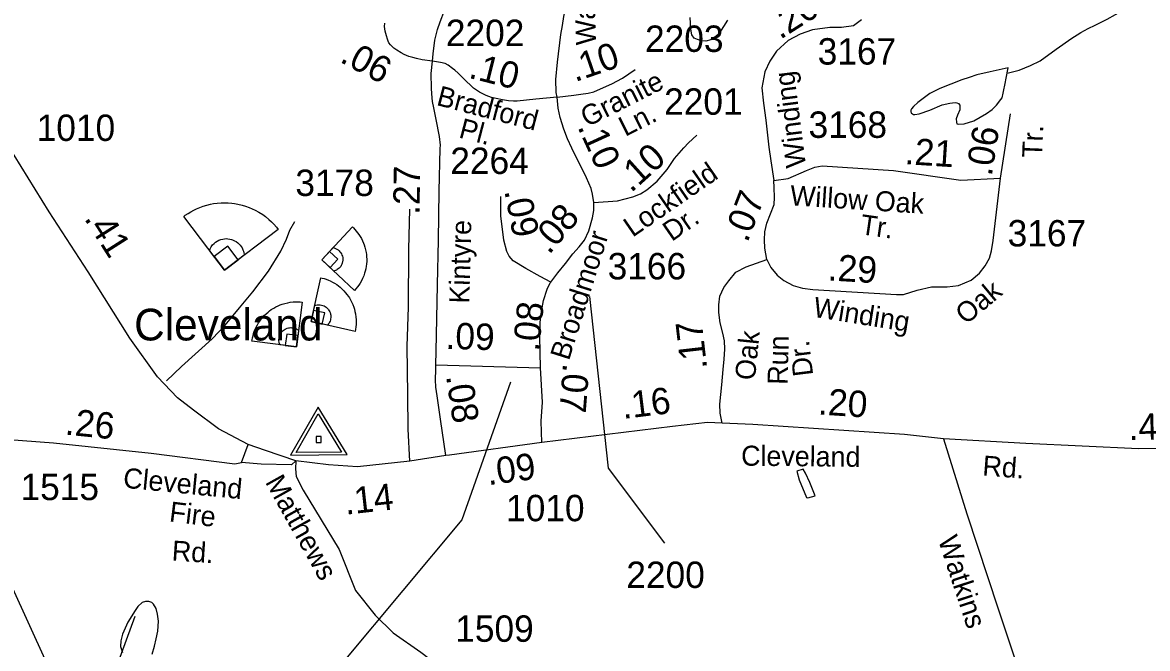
# Model space of a CAD drawing. Extents: x 2082433 to 2279600, y 546599 to 755198.
# Drawn here: x 2138773 to 2144102, y 660438 to 663402 of the extents above; entities that cross this region are included whole.
import ezdxf

# ---------------------------------------------------------------- set-up
doc = ezdxf.new("R2010")
doc.units = 0
for name, color, linetype in [('Exist Cultural Recreational Baseball or SoftBall Diamond CELL', 7, 'Continuous'), ('Exist Hydrographic Creek Single Shore', 7, 'Continuous'), ('Exist Hydrographic Misc Water Feature', 7, 'Continuous'), ('Exist Hydrographic Pond Under 1500 Sq Ft', 7, 'Continuous'), ('Exist Road Non-System Type 51', 7, 'Continuous'), ('Exist Road Secondary Mileage Hundredths English Label', 7, 'Continuous'), ('Exist Road Secondary Type 51 Attributed', 7, 'Continuous'), ('Exist Road Secondary Type 51 Label', 7, 'Continuous'), ('Exist Road Secondary Type 51 Number Label', 7, 'Continuous'), ('Exist Survey Geodetic Marker CELL', 7, 'Continuous'), ('Exist Survey Geodetic Marker Label', 7, 'Continuous')]:
    doc.layers.add(name, color=color, linetype=linetype)

msp = doc.modelspace()

# ---------------------------------------------------------------- linework, layer by layer
at = {"layer": 'Exist Cultural Recreational Baseball or SoftBall Diamond CELL'}
for points in [[(2139729.9, 662229.1), (2139536.7, 662483.6), (2139544.3, 662489.3), (2139557.7, 662498.4), (2139570.3, 662506), (2139584.4, 662513.5), (2139597.8, 662520), (2139613.6, 662526.7), (2139629.7, 662532.7), (2139647.1, 662537.8), (2139663.1, 662541.6), (2139677.5, 662544.4), (2139694.6, 662546.6), (2139713.6, 662548.2), (2139731.9, 662548.6), (2139747.3, 662548.1), (2139765.1, 662546.8), (2139778.1, 662545.1), (2139793.5, 662542.3), (2139813.8, 662537.6), (2139829, 662533), (2139846.9, 662526.5), (2139861.8, 662520.2), (2139875.7, 662513.4), (2139892.4, 662504.4), (2139910.9, 662492.4), (2139924.4, 662482.9), (2139940.6, 662469.3), (2139952, 662458.9), (2139963.5, 662447.1), (2139975.6, 662433.6), (2139984.4, 662422.3)], [(2140190.6, 662278.5), (2140335.8, 662434.3), (2140340.4, 662430), (2140347.9, 662422.2), (2140354.3, 662414.8), (2140360.8, 662406.4), (2140366.7, 662398.3), (2140372.8, 662388.7), (2140378.6, 662378.8), (2140383.9, 662367.9), (2140388.3, 662357.9), (2140391.7, 662348.7), (2140395.1, 662337.7), (2140398.4, 662325.4), (2140400.7, 662313.5), (2140402.1, 662303.3), (2140403.2, 662291.5), (2140403.6, 662282.7), (2140403.6, 662272.3), (2140402.7, 662258.4), (2140401.5, 662247.9), (2140399.3, 662235.4), (2140396.8, 662224.9), (2140393.9, 662215), (2140389.9, 662203), (2140384.1, 662189.5), (2140379.4, 662179.6), (2140372.3, 662167.4), (2140366.8, 662158.7), (2140360.3, 662149.8), (2140352.9, 662140.3), (2140346.4, 662133.3)], [(2139729.9, 662229.1), (2139658.5, 662323), (2139661.8, 662331.2), (2139666.9, 662339.9), (2139673.8, 662348.9), (2139680.7, 662356), (2139687.9, 662361.9), (2139695.3, 662366.8), (2139703.9, 662371.4), (2139713.1, 662374.7), (2139721.5, 662376.8), (2139730.3, 662378.2), (2139739.3, 662378.6), (2139746.2, 662378.1), (2139755.2, 662376.9), (2139763.2, 662374.7), (2139767.9, 662373.5), (2139778.2, 662368.8), (2139785.4, 662364.4), (2139792.8, 662359.3), (2139798.7, 662354), (2139803.6, 662348.3), (2139809.1, 662341.4), (2139813.6, 662334.4), (2139817.5, 662326.3), (2139820, 662319.2), (2139822.2, 662311.9), (2139823.2, 662305.5), (2139823.8, 662300.3)], [(2139729.9, 662229.1), (2139794.4, 662278.1), (2139745.4, 662342.6), (2139680.9, 662293.7)], [(2140190.6, 662278.5), (2140244.1, 662336), (2140249.9, 662334.8), (2140256.2, 662332.5), (2140262.9, 662329), (2140268.3, 662325.2), (2140273, 662321.2), (2140277.1, 662316.9), (2140281.1, 662311.7), (2140284.3, 662306.1), (2140286.6, 662300.7), (2140288.6, 662295.2), (2140289.9, 662289.3), (2140290.3, 662284.7), (2140290.5, 662278.6), (2140290, 662273.2), (2140289.7, 662269.9), (2140287.8, 662262.6), (2140285.8, 662257.4), (2140283.3, 662252), (2140280.4, 662247.5), (2140277.2, 662243.6), (2140273.3, 662239.2), (2140269.2, 662235.5), (2140264.4, 662232), (2140260, 662229.6), (2140255.5, 662227.3), (2140251.3, 662225.8), (2140248, 662224.9)], [(2140190.6, 662278.5), (2140230.1, 662241.7), (2140266.9, 662281.2), (2140227.4, 662318)], [(2140140.5, 661985.8), (2140186.4, 662193.8), (2140192.5, 662192.3), (2140202.9, 662189.4), (2140212.2, 662186.3), (2140222.1, 662182.4), (2140231.3, 662178.4), (2140241.4, 662173.3), (2140251.5, 662167.7), (2140261.6, 662161), (2140270.4, 662154.6), (2140278, 662148.4), (2140286.5, 662140.7), (2140295.6, 662131.8), (2140303.6, 662122.7), (2140310, 662114.6), (2140317, 662105), (2140321.8, 662097.7), (2140327, 662088.7), (2140333.4, 662076.3), (2140337.7, 662066.6), (2140342.1, 662054.7), (2140345.3, 662044.4), (2140347.8, 662034.4), (2140350.5, 662022), (2140352.4, 662007.4), (2140353.3, 661996.5), (2140353.4, 661982.4), (2140353.1, 661972.1), (2140352, 661961.1), (2140350.4, 661949.2), (2140348.4, 661939.8)], [(2140071.5, 661866.3), (2139860.1, 661892.7), (2139861, 661899), (2139862.9, 661909.6), (2139865.1, 661919.1), (2139868.1, 661929.3), (2139871.2, 661938.8), (2139875.4, 661949.4), (2139880, 661959.9), (2139885.7, 661970.6), (2139891.3, 661980), (2139896.7, 661988.1), (2139903.7, 661997.3), (2139911.7, 662007.2), (2139920, 662016.1), (2139927.4, 662023.2), (2139936.4, 662031), (2139943.2, 662036.5), (2139951.7, 662042.5), (2139963.5, 662050), (2139972.7, 662055.1), (2139984.1, 662060.6), (2139994.1, 662064.8), (2140003.8, 662068.2), (2140015.9, 662072), (2140030.2, 662075.3), (2140041.1, 662077.2), (2140055.1, 662078.7), (2140065.4, 662079.3), (2140076.4, 662079.2), (2140088.4, 662078.7), (2140097.9, 662077.6)], [(2140140.5, 661985.8), (2140157.3, 662062.5), (2140162.9, 662064.4), (2140169.5, 662065.6), (2140177.1, 662066), (2140183.7, 662065.5), (2140189.8, 662064.4), (2140195.5, 662062.8), (2140201.5, 662060.4), (2140207.2, 662057.1), (2140211.9, 662053.7), (2140216.4, 662049.9), (2140220.5, 662045.5), (2140223.2, 662041.8), (2140226.5, 662036.7), (2140228.8, 662031.7), (2140230.2, 662028.8), (2140232.3, 662021.5), (2140233.2, 662016), (2140233.8, 662010), (2140233.6, 662004.7), (2140232.8, 661999.7), (2140231.7, 661994), (2140230.1, 661988.7), (2140227.7, 661983.2), (2140225.1, 661978.9), (2140222.4, 661974.6), (2140219.5, 661971.3), (2140217.2, 661968.8)], [(2140140.5, 661985.8), (2140193.2, 661974.1), (2140204.8, 662026.9), (2140152.1, 662038.5)], [(2140071.5, 661866.3), (2139993.5, 661876), (2139991.1, 661881.3), (2139989.3, 661887.8), (2139988.2, 661895.3), (2139988.1, 661901.9), (2139988.6, 661908.1), (2139989.7, 661913.9), (2139991.5, 661920.1), (2139994.2, 661926.1), (2139997.2, 661931.1), (2140000.6, 661935.9), (2140004.6, 661940.4), (2140008, 661943.5), (2140012.8, 661947.2), (2140017.6, 661950), (2140020.3, 661951.7), (2140027.4, 661954.4), (2140032.8, 661955.8), (2140038.7, 661956.9), (2140044, 661957.2), (2140049, 661957), (2140054.8, 661956.4), (2140060.3, 661955.2), (2140066, 661953.4), (2140070.5, 661951.2), (2140075, 661948.9), (2140078.6, 661946.4), (2140081.3, 661944.3)], [(2140071.5, 661866.3), (2140078.2, 661919.9), (2140024.6, 661926.6), (2140017.9, 661873)]]:
    msp.add_lwpolyline(points, close=True, dxfattribs=at)
at = {"layer": 'Exist Hydrographic Creek Single Shore'}
msp.add_lwpolyline([(2143437.2, 663162.8), (2143493.7, 663176.2), (2143547.6, 663198.5), (2143593.4, 663220.8), (2143669.2, 663275.1), (2143701.4, 663297.4), (2143738.7, 663325.3), (2143786.7, 663355.4), (2143820.8, 663373.8), (2143854.8, 663389.7), (2143910.6, 663418.2), (2143950.4, 663440.2), (2143984.6, 663458.5), (2144034.4, 663484.7), (2144102.1, 663521.1)], dxfattribs=at)
at = {"layer": 'Exist Hydrographic Misc Water Feature'}
for points in [[(2142452.2, 661236.5), (2142486.7, 661152.6), (2142492.8, 661150.9), (2142527.3, 661160.7), (2142502.7, 661224.8), (2142482.4, 661268.5), (2142470.5, 661286.5), (2142440.6, 661278.4), (2142452.2, 661236.5)], [(2139387.1, 660411.2), (2139399, 660449.5), (2139407, 660483.6), (2139415, 660519.4), (2139416.7, 660567.3), (2139412.1, 660601.3), (2139406.2, 660627.3), (2139394.3, 660647.4), (2139385.7, 660655.2), (2139372, 660661.3), (2139356.2, 660661.3), (2139340.4, 660655.2), (2139320.3, 660637.1), (2139304.3, 660613.1), (2139298.3, 660604.7), (2139272.7, 660562.8), (2139246.7, 660506.6), (2139238.9, 660474.6), (2139237.2, 660446.9), (2139247.5, 660418.9)], [(2133211.3, 656322.7), (2133336.4, 656356.2), (2133527.3, 656473.7), (2134001.4, 656628.1), (2134673.3, 657129.5), (2135090.4, 657232.5), (2135372.3, 657341.6), (2135689.4, 657410.6), (2135838.4, 657486.3), (2136137.4, 657785.3), (2136319.3, 657994.9), (2136576.4, 658396.3), (2136749.3, 658763.5), (2137089.5, 659215.9), (2137304.4, 659375.5), (2137687.4, 659567.8), (2138877.4, 659815.9), (2139052.5, 659897.6), (2139184.5, 660157.4), (2139225.6, 660366.4), (2139307.6, 660591.1)]]:
    msp.add_lwpolyline(points, dxfattribs=at)
at = {"layer": 'Exist Hydrographic Pond Under 1500 Sq Ft'}
for points in [[(2142111.9, 663413.8), (2142074.4, 663353.8), (2142054.5, 663333.7), (2142034.2, 663319.7), (2142010.6, 663313.5), (2141988.5, 663315.3), (2141970.4, 663321.3), (2141954.4, 663327.3), (2141944.2, 663343.1), (2141938.2, 663371.2), (2141935.8, 663425.1)], [(2143430.7, 663131), (2143442.2, 663186.8), (2143356.3, 663168.6), (2143294.3, 663154.4), (2143256.6, 663142.3), (2143222.4, 663130), (2143118.8, 663089.7), (2143070.8, 663065.3), (2143013.4, 663023.4), (2142993.3, 663004.9), (2142983.7, 662993), (2142981.4, 662987.2), (2142981.6, 662981.1), (2142983.3, 662973.1), (2142989.4, 662969), (2142993.3, 662967.2), (2142999.3, 662967.1), (2143021.2, 662969), (2143071, 662987.4), (2143129.1, 663011.5), (2143165.4, 663019.8), (2143191.2, 663024), (2143199.2, 663022), (2143207.2, 663018), (2143212.9, 663010.2), (2143213.1, 662987.8), (2143201.4, 662964), (2143195.1, 662946), (2143197.6, 662929.8), (2143199.6, 662922.2), (2143207.4, 662920.2), (2143233.6, 662921.9), (2143279.4, 662936.5), (2143339, 662970.8), (2143366.9, 662990.5), (2143387.4, 663011), (2143407.1, 663036.8), (2143413.1, 663044.8), (2143418.8, 663067), (2143428.6, 663120.7), (2143430.7, 663131)]]:
    msp.add_lwpolyline(points, dxfattribs=at)
at = {"layer": 'Exist Road Non-System Type 51'}
for points in [[(2140608.1, 661325.5), (2140599.6, 661477.1), (2140598.2, 661638.7), (2140595.4, 661869.6), (2140601.1, 662053.8), (2140603.9, 662327.3), (2140608.1, 662518.5)], [(2139454.8, 661705.3), (2139525.6, 661773.3), (2139671.6, 661905), (2139733.9, 661968.8), (2139800.5, 662051), (2139864.3, 662127.5), (2139938, 662225.2), (2139996.1, 662318.8), (2140023, 662376.9), (2140040, 662419.4), (2140062.6, 662460.4)], [(2140068.3, 661326.9), (2140047.1, 661308.5), (2139904, 661311.4), (2139810.4, 661318.4)]]:
    msp.add_lwpolyline(points, dxfattribs=at)
at = {"layer": 'Exist Road Secondary Type 51 Attributed'}
for p, q in [((2143405.3, 662664.3), (2143453.5, 662969)), ((2140731, 661781.6), (2141227.2, 661767.4))]:
    msp.add_line(p, q, dxfattribs=at)
for points in [[(2140715.6, 663218.7), (2140719.1, 663253.5), (2140727.1, 663319.2), (2140739.1, 663368.2), (2140751.1, 663405.2), (2140771.6, 663459.2), (2140787.7, 663492.7), (2140833.5, 663570), (2140872.3, 663637.4), (2141010.3, 663838.2), (2141135.1, 664028.4), (2141237.9, 664182.8), (2141264.7, 664226.5), (2141266.1, 664228.8)], [(2141305.8, 663049.1), (2141301.3, 663071), (2141299.4, 663131.6), (2141306.8, 663215), (2141323.2, 663344.5), (2141330.6, 663388.5), (2141337, 663430.2), (2141346, 663466.5), (2141353.9, 663491.3), (2141364.2, 663513.9), (2141382.1, 663544.7), (2141415.9, 663592.4), (2141458.4, 663647.8)], [(2140715.6, 663218.7), (2140665.9, 663225.9), (2140639.1, 663231.3), (2140621.6, 663235.8), (2140602.8, 663241.8), (2140581.2, 663250.7), (2140566.2, 663258.7), (2140546.2, 663270.8), (2140531.9, 663281), (2140515.9, 663296), (2140508.9, 663305.5), (2140505.1, 663313.5), (2140501.6, 663323.7), (2140497.2, 663338.3), (2140491.1, 663360.3), (2140488.6, 663382.6), (2140490.2, 663398.2)], [(2142747.7, 663414), (2142710, 663387), (2142653.2, 663378.9), (2142596.6, 663378.9), (2142515.4, 663368.1), (2142456.3, 663346.6), (2142399.5, 663316.9), (2142345.4, 663265.6), (2142313.2, 663219.7), (2142288.8, 663168.4), (2142275.5, 663092.8), (2142283.5, 663020), (2142294.1, 662939), (2142307.7, 662812.1), (2142318.5, 662747.4), (2142331.5, 662653.4)], [(2140731, 661781.6), (2140732, 661846.4), (2140735.1, 661999.9), (2140739.2, 662159.6), (2140743.2, 662371.7), (2140747.1, 662603.2), (2140751.6, 662805.3), (2140752.5, 662820.5), (2140748.5, 662862.9), (2140732.9, 662942.7), (2140721.3, 662998.6), (2140716, 663028.5), (2140712.4, 663064.2), (2140710.6, 663091.4), (2140709.7, 663159.9), (2140715.6, 663218.7)], [(2141305.8, 663049.1), (2141204.7, 663038.5), (2141116.1, 663030.3), (2141098.6, 663029.6), (2141075.3, 663031.2), (2141046.8, 663036), (2141016.6, 663041.7), (2140994.7, 663047.5), (2140968.9, 663056.7), (2140938, 663072), (2140909.9, 663091.9), (2140861.9, 663137.1), (2140836.5, 663161.8), (2140820.3, 663176.8), (2140810.7, 663184.7), (2140790, 663199.4), (2140774.8, 663207.3), (2140753.4, 663213.2), (2140715.6, 663218.7)], [(2141305.8, 663049.1), (2141385.1, 663058), (2141418.3, 663063.3), (2141452.4, 663068.2), (2141479.9, 663074), (2141497.3, 663081.6), (2141565.3, 663110.9), (2141615.7, 663138.5), (2141675.8, 663179.9)], [(2141480.2, 662549.1), (2141473.5, 662589.1), (2141466.1, 662615.8), (2141444.8, 662667.3), (2141375.8, 662806.3), (2141354.5, 662851.3), (2141336.6, 662897.5), (2141320.7, 662951.6), (2141311.3, 662996.8), (2141305.8, 663049.1)], [(2139841.7, 661404.1), (2139702.1, 661477.6), (2139583.2, 661566.5), (2139506.7, 661624.4), (2139412.7, 661723.6), (2139281.4, 661907.6), (2139083.9, 662220.9), (2138898.8, 662505.2), (2138665.2, 662881.5)], [(2141480.2, 662549.1), (2141591.2, 662557), (2141664.6, 662576.7), (2141700.3, 662590.6), (2141730.9, 662610), (2141778.7, 662650.1), (2141826.1, 662706.4), (2141861.3, 662757.6), (2141905, 662808), (2141927.7, 662832), (2141967.6, 662868.5)], [(2142331.5, 662653.4), (2142399.5, 662663.7), (2142486.1, 662701.5), (2142526.5, 662717.7), (2142561.5, 662723.1), (2142898.8, 662701.5), (2143217.3, 662655.6), (2143405.3, 662664.3)], [(2142298.7, 662280.4), (2142289.4, 662333.3), (2142288, 662373.7), (2142289.4, 662411), (2142298.7, 662451.4), (2142332.9, 662540), (2142334.5, 662574.2), (2142332.9, 662620.8), (2142331.5, 662653.4)], [(2142298.7, 662280.4), (2142317.5, 662241.5), (2142347.1, 662205.9), (2142379.7, 662181), (2142423.3, 662156.1), (2142468.2, 662143.7), (2142516.4, 662137.4), (2142912.8, 662114.1), (2142947, 662114.1), (2143010.6, 662134.4), (2143079.1, 662149.9), (2143153.5, 662149.9), (2143206.4, 662156.1), (2143266.9, 662182.6), (2143306.1, 662215.2), (2143332.3, 662249.4), (2143354.1, 662286.7), (2143363.5, 662320.9), (2143371.3, 662370.6), (2143405.3, 662664.3)], [(2141275.4, 662172.1), (2141225.9, 662200), (2141157.5, 662237.3), (2141096.7, 662274.1), (2141078.3, 662295.4), (2141066.9, 662317.3), (2141052.9, 662371.6), (2141038.5, 662487.1), (2141038.5, 662579)], [(2141275.4, 662172.1), (2141308.8, 662217.5), (2141345.1, 662261.7), (2141379.7, 662306.7), (2141409.5, 662340), (2141434.8, 662371.8), (2141456.2, 662415.9), (2141472.5, 662477), (2141479, 662512.6), (2141480.2, 662549.1)], [(2142088.1, 661505.4), (2142078.2, 661553.1), (2142076.6, 661595.1), (2142086, 661686.8), (2142092.2, 661759.8), (2142096.7, 661808), (2142100, 661854.6), (2142098.3, 661895), (2142090.5, 661930.7), (2142078.2, 661980.5), (2142072.1, 662028.7), (2142072.1, 662066), (2142076.6, 662106.4), (2142095.2, 662146.8), (2142118.4, 662179.5), (2142152.7, 662219.8), (2142201.1, 662244.7), (2142298.7, 662280.4)], [(2141227.2, 661767.4), (2141224, 661914.9), (2141225.5, 661982.4), (2141230.9, 662034.4), (2141240.4, 662085.6), (2141258.7, 662139.2), (2141273.1, 662169), (2141275.4, 662172.1)], [(2140778.3, 661351.3), (2140753.4, 661524.2), (2140736.9, 661634.1), (2140731.6, 661675.1), (2140730.2, 661709.4), (2140730.7, 661759.4), (2140731, 661781.6)], [(2141233.7, 661412.9), (2141229.3, 661513.9), (2141236.3, 661605.2), (2141227.2, 661767.4)], [(2142088.1, 661505.4), (2142018.5, 661508.6), (2141852, 661489.1), (2141233.7, 661412.9)], [(2143135, 661430.5), (2142951.1, 661451.5), (2142232.2, 661498.7), (2142088.1, 661505.4)], [(2145566.2, 661486.4), (2144338.4, 661384.9), (2144059.7, 661384), (2143525.1, 661408.6), (2143135, 661430.5)], [(2138437.7, 661447.6), (2138527.7, 661200.5), (2138605.2, 660993.7), (2138717.9, 660740.4), (2138887.5, 660370.3), (2139064.3, 659940.2), (2139187.3, 659662.1), (2139433.3, 659098.7), (2139786.9, 658274.7), (2139912, 657964.5), (2140102.8, 657479.6), (2140125.7, 657391.8)], [(2138437.7, 661447.6), (2138920.6, 661412), (2139382.5, 661362.4), (2139778.6, 661313.2), (2139810.4, 661318.4), (2139841.7, 661404.1)], [(2140068.3, 661326.9), (2139923.8, 661375.1), (2139841.7, 661404.1)], [(2141233.7, 661412.9), (2140795.2, 661353.9), (2140778.3, 661351.3)], [(2143135, 661430.5), (2143245.9, 661075.3), (2143394.1, 660625.4), (2143554.5, 660147.8), (2143670.2, 659771.9), (2143687.9, 659670.6), (2143704.7, 659418.8), (2143769.4, 658584.1), (2143803.8, 658206.8)], [(2140778.3, 661351.3), (2140608.1, 661325.5), (2140360, 661298.3), (2140222.8, 661307.1), (2140068.3, 661326.9)], [(2140068.3, 661326.9), (2140067.1, 661289.4), (2140070.2, 661253.2), (2140103.3, 661187), (2140273.8, 660906.1), (2140350, 660712.3), (2140444.1, 660595.7), (2140529.3, 660511.9), (2140659.3, 660420.7), (2140772.8, 660335.5), (2140873.7, 660239.8), (2140936.4, 660166.6), (2141014.1, 660045.4), (2141100.8, 659875), (2141366, 659341.2), (2141771.7, 658523.3), (2141988.2, 658140.4), (2142061.9, 657993), (2142131.3, 657834.3)]]:
    msp.add_lwpolyline(points, dxfattribs=at)
at = {"layer": 'Exist Road Secondary Type 51 Number Label'}
for points in [[(2141459.3, 662105.2), (2141547.1, 661292.5), (2141814.9, 660936.9)], [(2141085.3, 661698.9), (2140854.4, 661047.8), (2140295.6, 660378.2)]]:
    msp.add_lwpolyline(points, dxfattribs=at)
at = {"layer": 'Exist Survey Geodetic Marker CELL'}
for points in [[(2140310.4, 661356.1), (2140173.9, 661580.6), (2140043, 661353)], [(2140284.4, 661367.9), (2140068.9, 661365.4), (2140174.3, 661548.8)], [(2140188.1, 661413.4), (2140187.8, 661441.6), (2140163.5, 661441.3), (2140163.9, 661413.1)]]:
    msp.add_lwpolyline(points, close=True, dxfattribs=at)

# ---------------------------------------------------------------- texts
at = {"layer": 'Exist Road Secondary Mileage Hundredths English Label'}
for s, rotation, p in [('.20', 32.4414, (2142362, 663319.4)), ('.06', 331.9812, (2140271.6, 663217.7)), ('.10', 19.0576, (2141390.4, 663119.3)), ('.10', 345.7958, (2140881.8, 663141)), ('.10', 294.4773, (2141400.6, 662908.1)), ('.06', 81.012, (2143364, 662671.3)), ('.21', 356.3478, (2142949.7, 662731.7)), ('.10', 41.9074, (2141655.6, 662593.1)), ('.27', 89.0161, (2140653.4, 662490.4)), ('.09', 280.9637, (2141054.9, 662605.1)), ('.07', 68.8759, (2142206.7, 662356.4)), ('.08', 49.6169, (2141267.3, 662299.2)), ('.41', 302.4051, (2139062.8, 662474.4)), ('.29', 356.6322, (2142585.3, 662181.1)), ('.08', 84.0174, (2141218.8, 661842.5)), ('.09', 358.3604, (2140775.7, 661857)), ('.17', 96.5505, (2142016.5, 661764.4)), ('.07', 265.6265, (2141333.9, 661790.8)), ('.08', 278.5355, (2140779, 661727.9)), ('.16', 7.0031, (2141618.4, 661524.8)), ('.20', 356.2441, (2142539.3, 661546.5)), ('.26', 354.2855, (2138971.6, 661451.3)), ('.47', 1.5256, (2144013.7, 661424.1)), ('.09', 7.6635, (2140979.6, 661210.9)), ('.14', 6.2706, (2140304, 661071.4))]:
    msp.add_text(s, height=125, rotation=rotation, dxfattribs=at).set_placement(p)
at = {"layer": 'Exist Road Secondary Type 51 Label'}
for s, rotation, p in [('Way', 91.6378, (2141490, 663296.3)), ('Winding', 97.2506, (2142484.9, 662721.2)), ('Granite', 26.8202, (2141447.4, 662905.2)), ('Bradford', 345.3908, (2140729.8, 663012.1)), ('    Pl.', 345.3908, (2140699, 662894)), ('    Ln.', 26.8202, (2141502.4, 662796.4)), ('Tr.', 87.8463, (2143602.7, 662760.2)), ('Lockfield', 34.672, (2141662.9, 662382.6)), ('Willow Oak', 356.3478, (2142406.6, 662536.9)), ('    Dr.', 34.672, (2141732.2, 662282.3)), ('Tr.', 351.8014, (2142737.6, 662400.4)), ('Kintyre', 88.5594, (2140889.6, 662070.7)), ('Broadmoor', 72.5042, (2141361.4, 661797.8)), ('Oak', 39.6814, (2143241.6, 661968.1)), ('Winding', 350.8679, (2142514.4, 662009.4)), ('Oak', 84.1277, (2142241.9, 661705.5)), ('Run', 88.4324, (2142396.9, 661686)), ('Dr.', 96.9987, (2142518.8, 661732.4)), ('Cleveland', 359.4127, (2142176.8, 661303.8)), ('Rd.', 355.7193, (2143317.9, 661257.4)), ('Cleveland', 354.4491, (2139247, 661199.9)), ('Matthews', 299.1673, (2139920.6, 661226.5)), ('Fire', 352.8955, (2139465.2, 661040.3)), ('Watkins', 288.2559, (2143108.6, 660954.1)), ('Rd.', 356.3114, (2139478.5, 660854.8))]:
    msp.add_text(s, height=95, rotation=rotation, dxfattribs=at).set_placement(p)
at = {"layer": 'Exist Road Secondary Type 51 Number Label'}
for s, p in [('2202', (2140778.5, 663290.6)), ('2203', (2141722, 663262.8)), ('3167', (2142539.8, 663202.8)), ('2201', (2141812.3, 662965.3)), ('1010', (2138840.4, 662841.2)), ('3168', (2142496.5, 662855.8)), ('2264', (2140799.6, 662684.9)), ('3178', (2140065.7, 662580.6)), ('3167', (2143439.5, 662341.7)), ('3166', (2141544.9, 662185.8)), ('1515', (2138763.9, 661140.6)), ('1010', (2141063.8, 661040.6)), ('2200', (2141633.3, 660724.6)), ('1509', (2140822.9, 660469.8))]:
    msp.add_text(s, height=125, dxfattribs=at).set_placement(p)
at = {"layer": 'Exist Survey Geodetic Marker Label'}
msp.add_text('Cleveland', height=150, dxfattribs=at).set_placement((2139302.1, 661896.7))

doc.saveas('drawing.dxf')
